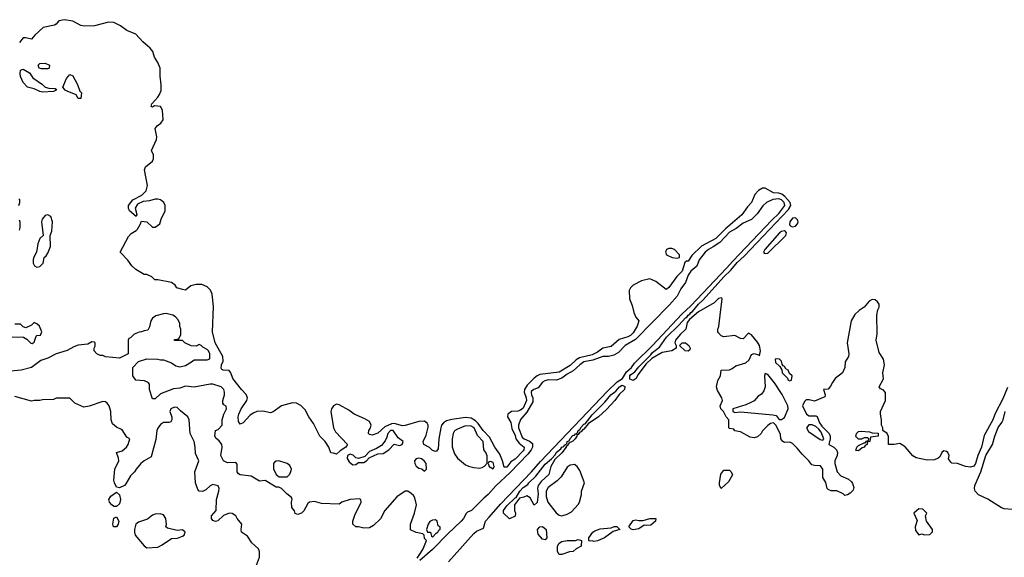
# Model space of a CAD drawing. Header units: inches. Extents: x 2710751 to 2829008, y 857003 to 965602.
# Tile 318 of 320: x 2781604 to 2788771, y 915628 to 919542. Entities that reach past the tile are written whole.
import ezdxf

# ---------------------------------------------------------------- set-up
doc = ezdxf.new("R2010")
doc.units = ezdxf.units.IN
doc.header["$MEASUREMENT"] = 0
doc.layers.add('C7981', color=7, linetype='Continuous')

msp = doc.modelspace()

# ---------------------------------------------------------------- linework, layer by layer
at = {"layer": 'C7981', "color": 2}
for points, elevation in [([(2788794.9, 916865.1), (2788759.4, 916780.6), (2788705.5, 916674.5), (2788688.5, 916630), (2788624.2, 916515.8), (2788604.9, 916430), (2788577.6, 916370), (2788561.3, 916310), (2788550, 916292.3), (2788524.7, 916284.7), (2788489.6, 916289.6), (2788430, 916311.8), (2788390, 916314), (2788380.9, 916320.9), (2788365.6, 916345.6), (2788369, 916370), (2788359.3, 916390), (2788350, 916399.3), (2788330, 916404), (2788316, 916390), (2788300.7, 916359.3), (2788290.7, 916349.3), (2788262, 916338), (2788210, 916336.2), (2788130, 916352.7), (2788106, 916366), (2788050, 916432), (2788010, 916457.2), (2787968.9, 916448.9), (2787928.9, 916448.9), (2787927.3, 916507.3), (2787918, 916530), (2787886, 916550), (2787886, 916570), (2787878, 916590), (2787878, 916630), (2787868.7, 916670), (2787868.7, 916690), (2787906, 916770), (2787907.3, 916827.3), (2787888.4, 916848.4), (2787870, 916855.3), (2787859, 916870), (2787891.7, 916928.3), (2787887.8, 916970), (2787898.9, 917030), (2787891.3, 917070), (2787860.1, 917120.1), (2787839.1, 917210), (2787845.6, 917254.4), (2787842.4, 917390), (2787849.8, 917430), (2787859.7, 917450), (2787861.3, 917470), (2787848.8, 917488.8), (2787830, 917502.6), (2787810, 917503.9), (2787787.7, 917492.3), (2787750.8, 917449.2), (2787715.2, 917424.8), (2787684.2, 917395.8), (2787655.6, 917350), (2787626.3, 917190), (2787638.9, 917110), (2787636.5, 917090), (2787612.4, 917050), (2787610.3, 917009.7), (2787594.4, 916970), (2787540.4, 916930), (2787519.4, 916900.6), (2787506.9, 916873.1), (2787490, 916853.2), (2787454, 916850), (2787466, 916810), (2787463.6, 916796.4), (2787390, 916764), (2787350, 916775.3), (2787330, 916775.3), (2787316.9, 916763.1), (2787302, 916730), (2787332, 916670), (2787350, 916658), (2787398, 916658), (2787410, 916654), (2787426, 916606), (2787442.8, 916582.8), (2787496, 916530), (2787504.7, 916510), (2787504.7, 916490), (2787494, 916450), (2787530, 916431), (2787550, 916410.8), (2787556.4, 916390), (2787554.4, 916370), (2787538, 916330), (2787538, 916310), (2787553.4, 916250), (2787581.7, 916221.7), (2787636.3, 916196.3), (2787658, 916178), (2787666.4, 916166.4), (2787675.3, 916135.3), (2787670, 916118), (2787650, 916095.3), (2787630, 916082), (2787610, 916078), (2787598, 916090), (2787552.3, 916112.3), (2787510, 916112.7), (2787490, 916121.2), (2787482.7, 916130), (2787472.9, 916172.9), (2787449.2, 916210), (2787449, 916270), (2787433.2, 916293.2), (2787390, 916295.3), (2787370, 916302), (2787349.3, 916329.3), (2787298.6, 916378.6), (2787263.3, 916423.3), (2787230, 916456), (2787210, 916465.2), (2787170, 916464), (2787158, 916470), (2787144, 916490), (2787142, 916522), (2787129.1, 916549.1), (2787108.9, 916588.9), (2787090, 916608), (2787070, 916602), (2787050, 916588.7), (2787010.8, 916549.2), (2787001, 916530), (2786973.7, 916506.3), (2786950, 916498.4), (2786922, 916502), (2786850, 916542), (2786810, 916548), (2786802, 916562), (2786770, 916566), (2786766, 916570), (2786766, 916630), (2786746, 916650), (2786728, 916690), (2786708.7, 916710), (2786702, 916730), (2786719, 916770), (2786716, 916790), (2786682.5, 916842.5), (2786675.1, 916870), (2786685.4, 916914.6), (2786705.2, 916950), (2786709.2, 916990), (2786770, 916994), (2786790, 917002), (2786818, 917022), (2786890, 917043), (2786914.5, 917065.5), (2786930, 917104.7), (2786950.7, 917110.7), (2786982, 917102), (2786990, 917094), (2786997.2, 917130), (2786989.4, 917170), (2786974.3, 917194.3), (2786930, 917248.7), (2786910, 917259), (2786870, 917218), (2786850, 917222), (2786810, 917244), (2786730, 917233.2), (2786710, 917241.2), (2786690, 917262), (2786685.2, 917270), (2786685.2, 917290), (2786692.3, 917307.7), (2786703.7, 917390), (2786718, 917510), (2786715.3, 917515.3), (2786710, 917518), (2786690, 917512.7), (2786658.9, 917481.1), (2786545.5, 917414.5), (2786480.5, 917359.5), (2786463.6, 917336.4), (2786452, 917288), (2786410.8, 917250), (2786378, 917210), (2786372, 917190), (2786382, 917170), (2786382, 917150), (2786352, 917130), (2786281.1, 917118.9), (2786205.3, 917074.7), (2786164.2, 917035.8), (2786103.1, 916956.9), (2786090.3, 916929.7), (2786070, 916915.1), (2786046, 916926), (2786045.6, 916950), (2786050, 916956), (2786081.7, 916978.3), (2786110, 917015.8), (2786198, 917102), (2786210, 917118.7), (2786261.7, 917158.3), (2786313, 917230), (2786402.7, 917317.3), (2786450, 917370.3), (2786462.3, 917377.7), (2786469.7, 917390), (2786482.2, 917397.8), (2786490, 917410.2), (2786502.4, 917417.6), (2786545.1, 917470), (2786578.3, 917501.7), (2786729, 917671), (2786781.1, 917718.9), (2786826.9, 917773.1), (2786878.7, 917821.3), (2787199.5, 918160.5), (2787216.9, 918190), (2787212.4, 918210), (2787174.2, 918254.2), (2787151.7, 918271.7), (2787130, 918279.2), (2787090, 918282.3), (2787030, 918315.4), (2787010, 918315.4), (2786980.8, 918299.2), (2786956, 918270), (2786930, 918212), (2786900.7, 918179.3), (2786859.5, 918120.5), (2786741, 918019), (2786670.4, 917950), (2786566.7, 917893.3), (2786495.8, 917824.2), (2786470, 917785.2), (2786456.9, 917783.1), (2786446, 917774), (2786425.3, 917710), (2786388.2, 917671.8), (2786330, 917592), (2786317.6, 917582.4), (2786310, 917578), (2786235.3, 917635.3), (2786190, 917655.1), (2786130, 917640.9), (2786070, 917609.6), (2786050.4, 917590), (2786040.3, 917570), (2786043, 917510), (2786062, 917462), (2786074, 917410), (2786090, 917377.3), (2786110.8, 917350), (2786099.5, 917310), (2786070, 917262.4), (2786050, 917243.1), (2786030, 917232.4), (2785966.8, 917213.2), (2785910, 917163.6), (2785850, 917149.7), (2785810, 917122.3), (2785770, 917103.1), (2785679.5, 917080.5), (2785655, 917065), (2785610, 917024.4), (2785530, 916976), (2785390, 916959.1), (2785370, 916949.7), (2785348.1, 916931.9), (2785298.7, 916881.3), (2785278.5, 916850), (2785275.8, 916830), (2785291.4, 916790), (2785293.8, 916770), (2785270, 916714), (2785250, 916698.3), (2785230, 916691.5), (2785184.7, 916690), (2785157.3, 916670), (2785155.5, 916650), (2785179.1, 916610), (2785186.4, 916566.4), (2785210, 916514.8), (2785216.5, 916490), (2785239.6, 916459.6), (2785276.4, 916430), (2785274.9, 916410), (2785270, 916402.9), (2785210, 916343.6), (2785178, 916322), (2785150, 916284.5), (2785130, 916284), (2785119.5, 916330), (2785098.5, 916378.5), (2785061.7, 916430), (2785023.6, 916503.6), (2784978.3, 916550), (2784941.5, 916601.5), (2784921.1, 916621.1), (2784890, 916640.4), (2784850, 916646), (2784749.1, 916630.9), (2784710, 916620.5), (2784690, 916607.8), (2784674.9, 916590), (2784668.7, 916570), (2784654.6, 916490), (2784650, 916418), (2784639.1, 916400.9), (2784630, 916397.2), (2784610, 916406), (2784586.3, 916426.3), (2784545.2, 916450), (2784540.9, 916470), (2784562.3, 916517.7), (2784576.6, 916576.6), (2784576.9, 916590), (2784570, 916605.2), (2784550, 916619.6), (2784510, 916615.8), (2784410, 916586.9), (2784390, 916585.4), (2784330, 916602), (2784310, 916599.3), (2784262.3, 916577.7), (2784210, 916532), (2784170, 916517), (2784150, 916522.7), (2784143.7, 916530), (2784144.5, 916550), (2784154.5, 916565.5), (2784161.6, 916590), (2784150, 916617), (2784116.4, 916636.4), (2784039.3, 916670), (2783998.9, 916698.9), (2783930, 916738), (2783910, 916742), (2783888.9, 916731.1), (2783874.9, 916710), (2783868.5, 916690), (2783887.3, 916570), (2783902, 916542), (2783991.3, 916450), (2783978.8, 916430), (2783936.3, 916403.7), (2783910, 916378), (2783887.3, 916387.3), (2783868.9, 916388.9), (2783855.3, 916430), (2783828.7, 916470), (2783788.7, 916510), (2783743.2, 916603.2), (2783709.5, 916649.5), (2783681.5, 916701.5), (2783650, 916733.2), (2783618, 916750), (2783590, 916752), (2783510, 916732), (2783450, 916686), (2783430, 916679.3), (2783373, 916693), (2783330, 916689.6), (2783302.5, 916677.5), (2783279.9, 916660.1), (2783230, 916608), (2783210, 916598), (2783196.4, 916616.4), (2783194, 916650), (2783199.3, 916670), (2783216.2, 916710), (2783257, 916770), (2783262.9, 916790), (2783253.6, 916813.6), (2783218.4, 916850), (2783155.3, 916930), (2783142, 916970), (2783130, 916988), (2783086, 916990), (2783074.6, 916994.6), (2783070, 917006), (2783072.7, 917030), (2783084.2, 917055.8), (2783082.4, 917090), (2783026.9, 917190), (2783006.9, 917270), (2783013.9, 917453.9), (2783004.7, 917544.7), (2782993, 917573), (2782970, 917596), (2782930, 917613.2), (2782890, 917615.3), (2782850, 917604), (2782810, 917574), (2782790, 917577.2), (2782749, 917589), (2782735.3, 917610), (2782710, 917628.7), (2782610, 917648), (2782588.4, 917648.4), (2782566, 917670), (2782530, 917688), (2782510, 917688), (2782450, 917724), (2782421.2, 917750), (2782392, 917792), (2782335.3, 917850), (2782397.2, 917962.8), (2782414.5, 917985.5), (2782452.5, 918007.5), (2782462, 918018), (2782482, 918050), (2782490, 918074), (2782530.5, 918070.5), (2782570, 918031.3), (2782590, 918031), (2782624, 918056), (2782633.2, 918090), (2782662, 918150), (2782663.7, 918190), (2782652.7, 918210), (2782630, 918229.4), (2782610, 918234.5), (2782590, 918234.5), (2782550, 918222.9), (2782502, 918218), (2782462, 918198), (2782446, 918170), (2782456.9, 918123.1), (2782451.6, 918108.4), (2782404, 918150), (2782395.3, 918170), (2782395.3, 918190), (2782429, 918230), (2782494.5, 918265.5), (2782524.2, 918295.8), (2782534.2, 918334.2), (2782513.2, 918450), (2782521.2, 918470), (2782570, 918511.3), (2782579.3, 918530), (2782577.5, 918557.5), (2782564, 918590), (2782600.5, 918670), (2782603.6, 918690), (2782589.2, 918750), (2782604, 918770), (2782632.5, 918787.5), (2782647.8, 918812.2), (2782643.6, 918883.6), (2782630, 918909.2), (2782586, 918914), (2782570, 918904), (2782562, 918910), (2782565.2, 918930), (2782610, 918977.3), (2782622.6, 918997.4), (2782633.1, 919026.9), (2782633.4, 919066.6), (2782625.6, 919130), (2782626, 919190), (2782609.7, 919229.7), (2782586, 919270), (2782572.3, 919310), (2782554, 919334), (2782499.7, 919379.7), (2782450, 919437.6), (2782383.5, 919463.5), (2782337.2, 919497.2), (2782290, 919520.7), (2782250, 919524.2), (2782150, 919496.2), (2782074.8, 919494.8), (2782050, 919499), (2781991.5, 919531.5), (2781930, 919542), (2781890, 919534.5), (2781870.5, 919509.5), (2781857.6, 919502.4), (2781776, 919484), (2781715.5, 919430), (2781690, 919399), (2781650, 919409), (2781630, 919408.7), (2781603.6, 919376.4)], 2), ([(2781598, 918190), (2781606, 918210), (2781606, 918230), (2781598, 918238)], 6), ([(2784725.1, 915594.9), (2784910, 915802), (2784930, 915818.9), (2784979.3, 915840.7), (2784995.8, 915890), (2785020.4, 915919.6), (2785104.5, 916015.5), (2785330, 916250.4), (2785395.3, 916324.7), (2785883.2, 916836.8), (2785953.7, 916906.3), (2785991.3, 916930), (2786021.4, 916978.6), (2786056.4, 917010), (2786079.3, 917040.7), (2786211.1, 917170), (2786423, 917397), (2786490, 917459.5), (2786750, 917732), (2786794.8, 917785.2), (2787077.8, 918082.2), (2787129.6, 918130), (2787172.9, 918190), (2787169.7, 918210), (2787149.4, 918230), (2787130, 918237.2), (2787086.8, 918233.2), (2787041, 918210), (2787012.7, 918187.3), (2786971.7, 918128.3), (2786931.8, 918088.2), (2786870, 918059.5), (2786819.4, 918020.6), (2786770, 917994), (2786700.5, 917919.5), (2786652.7, 917887.3), (2786618, 917870), (2786593.4, 917850), (2786550, 917793.2), (2786533.2, 917746.8), (2786490, 917712), (2786470, 917682.7), (2786450.4, 917629.6), (2786416.3, 917583.7), (2786390.3, 917529.7), (2786334, 917466), (2786086.4, 917213.6), (2786011, 917170), (2785961.7, 917118.3), (2785930, 917099.5), (2785890, 917089.2), (2785849.4, 917089.4), (2785776.5, 917063.5), (2785710, 917050.9), (2785680.4, 917030), (2785634, 916986), (2785590, 916962.4), (2785550, 916931.3), (2785510, 916918.4), (2785450, 916918.9), (2785426.6, 916913.4), (2785410, 916902.7), (2785379, 916861), (2785346, 916850), (2785330, 916837.2), (2785326.7, 916830), (2785330, 916812), (2785340.3, 916790), (2785339.6, 916760.4), (2785296.1, 916683.9), (2785249.3, 916630.7), (2785234, 916590), (2785235.2, 916570), (2785262.7, 916502.7), (2785276.3, 916490), (2785314.7, 916474.7), (2785336.5, 916456.5), (2785337, 916430), (2785327.6, 916410), (2785302, 916378), (2785174.1, 916245.9), (2785070, 916147.8), (2785015.2, 916084.8), (2784982, 916058), (2784892, 915968), (2784862.9, 915957.1), (2784853.1, 915946.9), (2784834.9, 915910), (2784817, 915890), (2784720.4, 915799.6), (2784610, 915684.7), (2784515.8, 915604.2)], 6), ([(2781604, 918010), (2781608.7, 918030), (2781608, 918068), (2781602, 918082)], 6), ([(2784498.4, 915621.6), (2784522.5, 915657.5), (2784541.2, 915690), (2784566, 915750), (2784550, 915766), (2784548.7, 915788.7), (2784539, 915799), (2784489, 915809), (2784448.4, 915828.4), (2784448, 915870), (2784479, 915950), (2784493.2, 916010), (2784480.2, 916060.2), (2784470, 916078), (2784453.6, 916093.6), (2784430, 916108.7), (2784410, 916108.7), (2784350, 916069), (2784261, 915970), (2784230, 915908), (2784179.8, 915860.2), (2784150, 915842), (2784110, 915839), (2784070, 915849), (2784050, 915849), (2784029.1, 915869.1), (2784029.2, 915890), (2784044.5, 915935.5), (2784088.7, 916030), (2784088, 916048), (2784074.6, 916054.6), (2784010, 916049), (2783950, 916028.7), (2783930, 916015.3), (2783800.2, 916020.2), (2783750, 916033.2), (2783714, 916030), (2783700.7, 916019.3), (2783672.5, 915967.5), (2783656, 915950), (2783630, 915939), (2783621.2, 915941.2), (2783610, 915948), (2783605.2, 915965.2), (2783584, 915990), (2783582.7, 916030), (2783588.7, 916050), (2783583.1, 916063.1), (2783548, 916090), (2783510, 916128), (2783490, 916138), (2783470, 916138), (2783390, 916188), (2783350, 916182), (2783290, 916219), (2783210, 916228), (2783196.4, 916236.4), (2783188, 916250), (2783187.3, 916307.3), (2783178, 916318), (2783116.4, 916316.4), (2783088, 916330), (2783068, 916370), (2783079, 916430), (2783075.3, 916450), (2783056.5, 916476.5), (2783033.6, 916493.6), (2783024, 916510), (2783029.3, 916550.7), (2783050, 916558), (2783079, 916590), (2783079, 916630), (2783089.2, 916670.8), (2783108.7, 916710), (2783108, 916728), (2783090, 916738), (2783082, 916750), (2783082, 916770), (2783094, 916810), (2783095.1, 916830), (2783089.3, 916850), (2783070, 916869.3), (2783010, 916888), (2782990, 916889.7), (2782873.7, 916866.3), (2782810, 916873.2), (2782770, 916859.3), (2782724.5, 916855.5), (2782630, 916817.2), (2782590, 916781.2), (2782570, 916782), (2782549, 916850), (2782548.4, 916888.4), (2782540.4, 916900.4), (2782513.6, 916913.6), (2782450, 916918), (2782428.4, 916948.4), (2782428, 917010), (2782470, 917054), (2782530, 917072), (2782610, 917071.3), (2782630, 917064.7), (2782650, 917064.7), (2782710, 917044.7), (2782742, 917022), (2782770, 917014.8), (2782810, 917024), (2782855.3, 917050), (2782874, 917066), (2782970, 917066.8), (2782987.3, 917072.7), (2782988, 917110), (2782979, 917130), (2782970, 917142), (2782938, 917158), (2782926, 917170), (2782910, 917178), (2782890, 917166), (2782852.7, 917167.3), (2782806, 917190), (2782790, 917206), (2782730, 917206), (2782730, 917214), (2782762, 917218), (2782778, 917250), (2782778, 917290), (2782768.9, 917308.9), (2782768.7, 917330), (2782758, 917358), (2782738.6, 917378.6), (2782718, 917390), (2782670, 917402.7), (2782650, 917400.9), (2782595.2, 917384.8), (2782571, 917370), (2782558.8, 917350), (2782550, 917306), (2782538, 917282), (2782510, 917278), (2782491.6, 917268.4), (2782472.7, 917267.3), (2782450, 917258), (2782434, 917250), (2782410, 917226), (2782398, 917222), (2782394, 917210), (2782394, 917110), (2782330, 917078), (2782230, 917088), (2782210, 917098), (2782190, 917098), (2782166, 917110), (2782146, 917130), (2782146, 917150), (2782154, 917166), (2782154, 917190), (2782150, 917195.3), (2782130, 917197.2), (2782101, 917179), (2782030, 917172.3), (2781998.5, 917161.5), (2781950, 917133.2), (2781870, 917109.3), (2781810, 917077.2), (2781758.5, 917061.5), (2781690.3, 917009.7), (2781614, 916990), (2781490, 916978)], 6), ([(2781550, 917234), (2781631.1, 917231.1), (2781656.9, 917216.9), (2781686, 917186), (2781694.6, 917185.4), (2781710, 917194), (2781723.1, 917236.9), (2781730, 917242), (2781754.6, 917245.4), (2781766, 917270), (2781748, 917310), (2781730, 917328), (2781710, 917338), (2781690, 917318), (2781650, 917298), (2781630, 917306), (2781610, 917326), (2781570, 917326)], 6), ([(2783328.7, 915570), (2783348.7, 915630), (2783348.7, 915670), (2783342, 915690), (2783293.6, 915733.6), (2783262, 915782), (2783218, 915810), (2783215.3, 915830), (2783222, 915870), (2783188, 915910), (2783178, 915930), (2783150, 915948), (2783128.4, 915948.4), (2783086.8, 915933.2), (2783046, 915894), (2783030, 915889), (2783010, 915895.3), (2783001.2, 915910), (2783001.2, 915930), (2783035.3, 915970), (2783036, 916050), (2783054, 916110), (2783055.3, 916130), (2783048.7, 916148.7), (2783010, 916159), (2782990, 916148.7), (2782959.8, 916120.2), (2782933.7, 916106.3), (2782910, 916109.2), (2782901.5, 916121.5), (2782884, 916170), (2782878, 916250), (2782908.7, 916330), (2782883.2, 916383.2), (2782881.2, 916430), (2782873.2, 916470), (2782846, 916530), (2782837.2, 916630), (2782828.7, 916650), (2782773.6, 916693.6), (2782750, 916718), (2782730, 916722), (2782704.7, 916710), (2782698, 916690), (2782711.1, 916648.9), (2782711.3, 916630), (2782704.7, 916615.3), (2782690, 916608.7), (2782650, 916609), (2782630, 916595.3), (2782610, 916568.7), (2782602, 916550), (2782594.7, 916485.3), (2782561.4, 916358.6), (2782510, 916329.2), (2782486, 916310), (2782451, 916270), (2782441, 916250), (2782410, 916221.2), (2782378, 916162), (2782368.2, 916151.8), (2782330, 916134), (2782310, 916138), (2782293.2, 916170), (2782289.4, 916190), (2782297.2, 916270), (2782325.2, 916330), (2782324, 916350), (2782308.7, 916390), (2782350, 916402.8), (2782381.2, 916430), (2782394, 916450), (2782406, 916490), (2782383.1, 916503.1), (2782350, 916555.3), (2782310, 916575.3), (2782280.2, 916600.2), (2782269, 916630), (2782268.7, 916690), (2782255.3, 916730), (2782242, 916750), (2782230, 916759), (2782210, 916761.2), (2782110, 916729), (2782070, 916722), (2782006, 916750), (2781970, 916786), (2781870, 916786), (2781850, 916778), (2781770, 916775.3), (2781750, 916768.7), (2781710, 916768.7), (2781690, 916764), (2781570, 916798)], 10), ([(2788830, 915977.2), (2788770, 915981.2), (2788750, 915989), (2788651.2, 916051.2), (2788582.4, 916082.4), (2788558, 916110), (2788554, 916130), (2788557.6, 916150), (2788600.5, 916250), (2788637.4, 916370), (2788684.2, 916450), (2788701.3, 916510), (2788726.6, 916573.4), (2788753.6, 916610), (2788762.4, 916630), (2788777.4, 916690)], 2)]:
    msp.add_lwpolyline(points, dxfattribs=dict(at, elevation=elevation))
for points, elevation in [([(2781763.1, 919183.1), (2781746, 919190), (2781738, 919210), (2781750, 919222), (2781790, 919224.7), (2781822, 919210), (2781818, 919190), (2781810, 919184)], 2), ([(2781770, 919014), (2781750, 919019), (2781710, 919039), (2781662, 919050), (2781630, 919084), (2781610, 919128.7), (2781606.6, 919150), (2781610, 919174), (2781630, 919182), (2781675.3, 919155.3), (2781699.8, 919119.8), (2781771.3, 919070), (2781790, 919051.3), (2781816.4, 919043.6), (2781862, 919042), (2781872.7, 919032.7), (2781870, 919028.7), (2781850, 919019)], 2), ([(2782030, 918968), (2782015.3, 918995.3), (2781950, 919021.2), (2781935.3, 919030), (2781918, 919050), (2781945.6, 919114.4), (2781970, 919142), (2781990, 919134), (2782026, 919070), (2782041, 919021), (2782054, 919010), (2782050, 918968)], 2), ([(2781810, 918122), (2781790, 918115.3), (2781767.3, 918090), (2781764, 918070), (2781774, 917970), (2781751.1, 917948.9), (2781736, 917910), (2781726, 917850), (2781707.1, 917812.9), (2781703.5, 917796.5), (2781702.8, 917770), (2781710.9, 917750.9), (2781730, 917741), (2781750, 917746), (2781774, 917770), (2781782, 917810), (2781797.2, 917822.8), (2781810, 917842), (2781829, 917890), (2781826, 917970), (2781838, 918002), (2781842.7, 918070), (2781830, 918108)], 6), ([(2787250, 918098.4), (2787230, 918096.2), (2787210.6, 918070), (2787208.1, 918048.1), (2787218, 918038), (2787230, 918034), (2787250, 918039.1), (2787264.8, 918055.2), (2787269.4, 918070), (2787264.8, 918084.8)], 2), ([(2787170, 918003.7), (2787150, 918000.5), (2787135.5, 917990), (2787027.7, 917870), (2787018.8, 917850), (2787022.5, 917842.5), (2787030, 917838.8), (2787050, 917843), (2787182, 917970), (2787186, 917990), (2787179.1, 917999.1)], 2), ([(2786350, 917875.3), (2786330, 917875.3), (2786311.6, 917868.4), (2786304.7, 917850), (2786312, 917830), (2786354, 917810), (2786390, 917806), (2786406, 917810), (2786408, 917830), (2786370, 917868)], 2), ([(2786470, 917128.7), (2786448, 917130), (2786406, 917170), (2786426, 917190), (2786451.3, 917190), (2786476, 917170), (2786484.7, 917150), (2786482, 917138)], 2), ([(2787110, 917074), (2787102, 917070), (2787106.4, 917046.4), (2787138, 917018), (2787152.7, 916992.7), (2787154, 916970), (2787192.7, 916932.7), (2787198, 916918), (2787210, 916914), (2787222, 916918), (2787226, 916950), (2787207.3, 916967.3), (2787198, 916990), (2787180.2, 917000.2), (2787170, 917018), (2787162, 917022), (2787154, 917034), (2787150, 917055.3), (2787135.3, 917070)], 2), ([(2787030, 916966), (2787026, 916950), (2787030.9, 916869.1), (2787019.8, 916840.2), (2787003.6, 916816.4), (2786979.6, 916800.4), (2786950, 916768), (2786925.4, 916754.6), (2786890, 916739), (2786794, 916710), (2786794, 916690), (2786810, 916682), (2786850, 916686), (2787085.4, 916665.4), (2787110, 916661), (2787131.3, 916631.3), (2787150, 916631), (2787170, 916644.7), (2787198, 916710), (2787195.3, 916730), (2787153.6, 916813.6), (2787098.6, 916898.6), (2787050, 916958)], 2), ([(2785350, 916008), (2785320.4, 916060.4), (2785294.6, 916074.6), (2785274.8, 916065.2), (2785241.4, 916058.6), (2785204.7, 916010), (2785204.7, 915970), (2785212, 915950), (2785211.6, 915928.4), (2785170, 915908), (2785126, 915950), (2785125.1, 915970), (2785150, 916002.8), (2785210, 916061), (2785217.2, 916062.8), (2785244.4, 916110), (2785270, 916136.5), (2785302.4, 916157.6), (2785310, 916170.4), (2785361, 916219), (2785430, 916306), (2785475.6, 916344.4), (2785503.7, 916376.3), (2785510, 916390.3), (2785542.8, 916417.2), (2785550, 916430.3), (2785564.4, 916435.6), (2785570, 916446), (2785575.3, 916444.7), (2785575.3, 916450), (2785585.6, 916454.4), (2785589.7, 916470), (2785602.9, 916477.1), (2785610, 916494), (2785630, 916513.7), (2785642.9, 916517.1), (2785650, 916526), (2785656.4, 916523.6), (2785655.3, 916530), (2785664.8, 916535.2), (2785670, 916552.4), (2785681.5, 916558.5), (2785690, 916574.9), (2785710, 916596.4), (2785719.4, 916600.6), (2785770, 916666), (2785862.2, 916757.8), (2785907.3, 916810), (2785943.3, 916836.7), (2785970, 916870.2), (2785990, 916880.3), (2786010, 916870.7), (2786005.5, 916850), (2785966.6, 916813.4), (2785936.3, 916770), (2785875.8, 916704.2), (2785816.3, 916650), (2785741.1, 916598.9), (2785710, 916560.9), (2785702.4, 916557.6), (2785690, 916540.9), (2785681.6, 916538.4), (2785670, 916521.2), (2785661.4, 916518.6), (2785660.7, 916510), (2785647.3, 916490), (2785630, 916472.7), (2785602, 916458), (2785590, 916439), (2785582.8, 916437.2), (2785582.8, 916430), (2785551.3, 916388.7), (2785500.3, 916339.7), (2785470.4, 916290), (2785455.5, 916230), (2785399, 916181), (2785378, 916150), (2785374.4, 916130), (2785377.6, 916090), (2785370, 916026)], 2), ([(2784850, 916584), (2784790, 916562), (2784770, 916548.7), (2784758.8, 916530), (2784751.1, 916491.1), (2784751.1, 916431.1), (2784770, 916382), (2784791.3, 916350), (2784850, 916301), (2784870, 916291.3), (2784910, 916281), (2784950, 916278), (2784970, 916282), (2784988.4, 916291.6), (2785007.3, 916312.7), (2785007.3, 916367.3), (2784998, 916390), (2784982, 916410), (2784979, 916470), (2784935.9, 916515.9), (2784911.5, 916570), (2784890, 916583.7)], 6), ([(2787373.2, 916593.2), (2787347.7, 916592.3), (2787330.8, 916570), (2787344.9, 916544.9), (2787430, 916484.7), (2787450, 916482), (2787458, 916490), (2787438, 916538), (2787420.2, 916560.2), (2787399.3, 916579.3)], 2), ([(2784322, 916550), (2784302.8, 916550), (2784283, 916530), (2784277.1, 916502.9), (2784264.1, 916475.9), (2784236.8, 916443.2), (2784201, 916419), (2784150, 916398), (2784116.9, 916363.1), (2784070, 916348), (2784050, 916352.3), (2784031.9, 916371.9), (2784010, 916379.6), (2783990.8, 916370), (2783987.3, 916347.3), (2784002, 916322), (2784030, 916301), (2784050, 916304.7), (2784070, 916318), (2784110, 916318), (2784128, 916330), (2784147.3, 916352.7), (2784210, 916382), (2784250, 916384.7), (2784290, 916411.3), (2784330, 916451.3), (2784370, 916441), (2784388, 916450), (2784395.3, 916470), (2784359, 916499)], 6), ([(2787710, 916402), (2787690, 916406), (2787698, 916430), (2787710, 916442), (2787750, 916462), (2787758, 916462), (2787767.3, 916472.7), (2787782, 916478), (2787786, 916490), (2787778, 916498), (2787750, 916498), (2787732, 916488), (2787710, 916488), (2787690, 916508), (2787694, 916530), (2787710, 916542.8), (2787730, 916546), (2787790, 916542), (2787810, 916534), (2787852.7, 916532.7), (2787854, 916510), (2787798, 916502), (2787792, 916470), (2787774, 916466), (2787772, 916450), (2787758, 916442), (2787751.3, 916430), (2787735.3, 916424.7)], 2), ([(2784510, 916349), (2784490, 916344), (2784478.8, 916330), (2784481, 916310), (2784490, 916292), (2784510, 916278), (2784532, 916272), (2784550, 916254), (2784566, 916270), (2784562, 916310), (2784548.7, 916330), (2784530, 916344)], 6), ([(2783490, 916329.3), (2783470, 916329), (2783458.8, 916321.2), (2783451, 916310), (2783451.1, 916271.1), (2783471.6, 916231.6), (2783492.7, 916212.7), (2783550, 916214), (2783570, 916234), (2783580.4, 916259.6), (2783582, 916270), (2783570, 916295.3), (2783551.7, 916311.7)], 6), ([(2785030, 916326), (2785018, 916322), (2785014, 916310), (2785022, 916290), (2785050, 916272), (2785059, 916290), (2785050, 916318)], 6), ([(2785643.1, 916303.1), (2785610, 916299), (2785590, 916284), (2785546.2, 916213.8), (2785515.3, 916184.7), (2785450, 916136), (2785436.3, 916110), (2785435.5, 916070), (2785448, 916030), (2785510, 915951.3), (2785530, 915936), (2785550, 915931), (2785590, 915941), (2785620.2, 915959.8), (2785670, 916012), (2785679, 916030), (2785693.6, 916086.4), (2785694, 916110), (2785715.3, 916170), (2785680.2, 916260.2), (2785662, 916290)], 6), ([(2786710, 916128), (2786699, 916150), (2786697.2, 916170), (2786707, 916233), (2786730, 916262.8), (2786770, 916262), (2786782, 916250), (2786791.6, 916228.4), (2786763.6, 916176.4)], 2), ([(2782290, 915999), (2782275.3, 916010), (2782259, 916030), (2782254, 916050), (2782266.8, 916073.2), (2782310, 916102), (2782330, 916082), (2782339.1, 916050), (2782330, 916018), (2782310, 915999)], 10), ([(2782310, 915849), (2782288, 915850), (2782282, 915870), (2782290, 915914), (2782310, 915922), (2782324.7, 915890), (2782321, 915870)], 10), ([(2782625.6, 915945.6), (2782590, 915942.7), (2782570, 915936), (2782534.2, 915905.8), (2782470, 915882.7), (2782450.6, 915869.4), (2782438.8, 915830), (2782438.8, 915810), (2782446, 915790), (2782510, 915711), (2782530, 915698), (2782610, 915701), (2782642, 915718), (2782710, 915766), (2782752.9, 915767.1), (2782790, 915781), (2782802, 915790), (2782808, 915810), (2782790, 915828), (2782750, 915822), (2782680.2, 915840.2), (2782668.7, 915850), (2782674, 915866), (2782669, 915910), (2782650, 915937.2)], 14), ([(2788150, 915982), (2788111.3, 915950), (2788136, 915896), (2788121, 915850), (2788123.5, 915823.5), (2788150, 915792), (2788170, 915798), (2788190, 915792), (2788230, 915794), (2788247.3, 915812.7), (2788248, 915830), (2788204, 915890), (2788198, 915930), (2788208, 915950), (2788178, 915978)], 6), ([(2784630, 915902), (2784610, 915899.3), (2784590, 915889), (2784577.3, 915870), (2784564.7, 915830), (2784571.6, 915811.6), (2784594, 915810), (2784602, 915782), (2784610, 915774), (2784635.3, 915804.7), (2784648.4, 915811.6), (2784654.6, 915825.4), (2784666, 915830), (2784666, 915850), (2784650, 915858), (2784642, 915890)], 6), ([(2785430, 915755.3), (2785410, 915759), (2785377.5, 915797.5), (2785372.3, 915830), (2785390, 915851), (2785410, 915853), (2785437.1, 915830), (2785441, 915770)], 2), ([(2785784, 915744), (2785772, 915748), (2785750, 915746), (2785746, 915750), (2785746, 915770), (2785775.3, 915810), (2785790, 915821), (2785830, 915836), (2785910, 915842), (2785931.6, 915851.6), (2785950, 915852), (2785971.6, 915831.6), (2785923.6, 915816.4), (2785862, 915770), (2785810, 915749)], 2), ([(2786170, 915859), (2786150, 915862), (2786110, 915835.3), (2786070, 915829), (2786054, 915834), (2786038, 915850), (2786070, 915896), (2786090, 915901), (2786110, 915896), (2786143.1, 915896.9), (2786190, 915910.8), (2786234, 915910), (2786232, 915890), (2786198, 915862)], 2), ([(2785530, 915648), (2785519, 915670), (2785519, 915710), (2785530, 915731), (2785550, 915742.8), (2785590, 915750.8), (2785648.9, 915751.1), (2785670, 915758), (2785694, 915750), (2785690, 915708), (2785654, 915690), (2785634, 915670), (2785607.3, 915667.3), (2785550, 915649)], 2)]:
    msp.add_lwpolyline(points, close=True, dxfattribs=dict(at, elevation=elevation))

doc.saveas('drawing.dxf')
